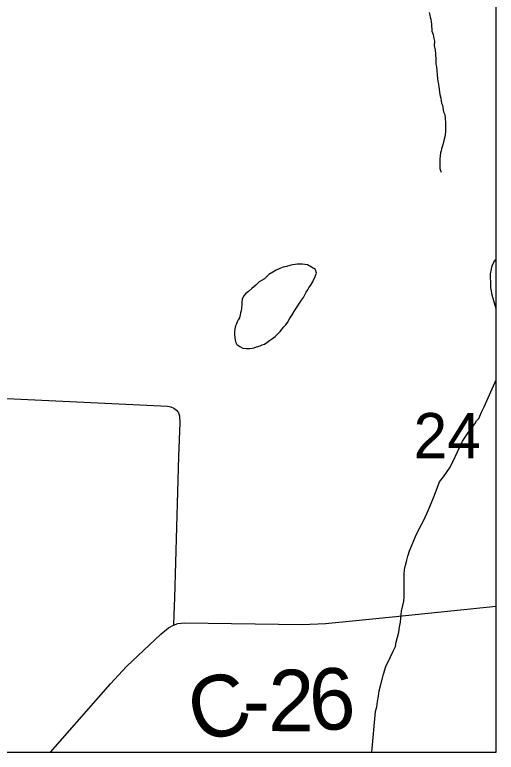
# Model space of a CAD drawing. Extents: x 0 to 68, y 0 to 52.9.
# Drawn here: x 49.758 to 50.345, y 32.768 to 33.667 of the extents above; entities that cross this region are included whole.
import ezdxf

# ---------------------------------------------------------------- set-up
doc = ezdxf.new("R2010")
doc.units = 0
for name, color, linetype in [('Default', 7, 'Continuous'), ('GM_X_County_Road', 7, 'Continuous'), ('GM_X_County_Road_Text', 7, 'Continuous'), ('GM_X_Minor_Lake', 7, 'Continuous'), ('GM_X_Minor_River', 7, 'Continuous'), ('GM_X_Township_Road', 7, 'Continuous')]:
    doc.layers.add(name, color=color, linetype=linetype)

msp = doc.modelspace()

# ---------------------------------------------------------------- linework, layer by layer
at = {"layer": 'Default'}
for p, q in [((50.34506, 32.7683), (50.34506, 42.0083)), ((41.10506, 32.7683), (50.34506, 32.7683))]:
    msp.add_line(p, q, dxfattribs=at)
for points in [[(50.34506, 33.30903), (50.3401, 33.3257), (50.33911, 33.33072), (50.33862, 33.33473), (50.33863, 33.33825), (50.33863, 33.34176), (50.33815, 33.34677), (50.33816, 33.35179), (50.33917, 33.35731), (50.34019, 33.36132), (50.34221, 33.36582), (50.34422, 33.36883), (50.34506, 33.36966)], [(50.19359, 32.7683), (50.19787, 32.81801), (50.19939, 32.82353), (50.20041, 32.83004), (50.20142, 32.83656), (50.20245, 32.84308), (50.20396, 32.84909), (50.20751, 32.86363), (50.21055, 32.87265), (50.2161, 32.88467), (50.21962, 32.89168), (50.22215, 32.89719), (50.22316, 32.90271), (50.22468, 32.90872), (50.2262, 32.91473), (50.22722, 32.92075), (50.22824, 32.92677), (50.22875, 32.93178), (50.22927, 32.93629), (50.22978, 32.94031), (50.2313, 32.94732), (50.23231, 32.95234), (50.23283, 32.95835), (50.23285, 32.96437), (50.23286, 32.96788), (50.23286, 32.9714), (50.23288, 32.97541), (50.23288, 32.97842), (50.23289, 32.98193), (50.2329, 32.98544), (50.23342, 32.99096), (50.23443, 32.99647), (50.23595, 33.00249), (50.23747, 33.0075), (50.23949, 33.01401), (50.24252, 33.02153), (50.24656, 33.03155), (50.2516, 33.04156), (50.25664, 33.05108), (50.26068, 33.06009), (50.26471, 33.06861), (50.26825, 33.07763), (50.27178, 33.08715), (50.27582, 33.09817), (50.28085, 33.10417), (50.28438, 33.10918), (50.2879, 33.11468), (50.29244, 33.1232), (50.29799, 33.13472), (50.30404, 33.14774), (50.31109, 33.15875), (50.31613, 33.16526), (50.31914, 33.16876), (50.32116, 33.17226), (50.32367, 33.17527), (50.32721, 33.18278), (50.33023, 33.18929), (50.34506, 33.22223)]]:
    msp.add_lwpolyline(points, dxfattribs=at)
at = {"layer": 'GM_X_County_Road'}
for points in [[(49.95185, 32.92329), (49.95689, 32.92518), (49.96502, 32.926), (50.10859, 32.92422), (50.13715, 32.92511), (50.17378, 32.9289), (50.21868, 32.93345), (50.34506, 32.94641)], [(49.80171, 32.7683), (49.87485, 32.85187), (49.89459, 32.8727), (49.9363, 32.9122), (49.94581, 32.92), (49.95185, 32.92329)]]:
    msp.add_lwpolyline(points, dxfattribs=at)
at = {"layer": 'GM_X_Minor_Lake'}
for points in [[(50.12494, 33.357), (50.11492, 33.36254), (50.11191, 33.36306), (50.1084, 33.36357), (50.10489, 33.36358), (50.10238, 33.36359), (50.09987, 33.3631), (50.09686, 33.36261), (50.09335, 33.36161), (50.08933, 33.36062), (50.08531, 33.35963), (50.0813, 33.35814), (50.07678, 33.35615), (50.07276, 33.35365), (50.06773, 33.35066), (50.0627, 33.34566), (50.05617, 33.34167), (50.05215, 33.33767), (50.04712, 33.33367), (50.0431, 33.33017), (50.04008, 33.32768), (50.03706, 33.32417), (50.03555, 33.32067), (50.03504, 33.31716), (50.03503, 33.31365), (50.03452, 33.30963), (50.03401, 33.30663), (50.0335, 33.30412), (50.03299, 33.30161), (50.03198, 33.29811), (50.03047, 33.2956), (50.02946, 33.2931), (50.02845, 33.29059), (50.02744, 33.28809), (50.02643, 33.28458), (50.02592, 33.28057), (50.02591, 33.27806), (50.0264, 33.27354), (50.02739, 33.26852)], [(50.12494, 33.357), (50.11492, 33.36254), (50.11191, 33.36306), (50.1084, 33.36357), (50.10489, 33.36358), (50.10238, 33.36359), (50.09987, 33.3631), (50.09686, 33.36261), (50.09335, 33.36161), (50.08933, 33.36062), (50.08531, 33.35963), (50.0813, 33.35814), (50.07678, 33.35615), (50.07276, 33.35365), (50.06773, 33.35066), (50.0627, 33.34566), (50.05617, 33.34167), (50.05215, 33.33767), (50.04712, 33.33367), (50.0431, 33.33017), (50.04008, 33.32768), (50.03706, 33.32417), (50.03555, 33.32067), (50.03504, 33.31716), (50.03503, 33.31365), (50.03452, 33.30963), (50.03401, 33.30663), (50.0335, 33.30412), (50.03299, 33.30161), (50.03198, 33.29811), (50.03047, 33.2956), (50.02946, 33.2931), (50.02845, 33.29059), (50.02744, 33.28809), (50.02643, 33.28458), (50.02592, 33.28057), (50.02591, 33.27806), (50.0264, 33.27354), (50.02739, 33.26852), (50.02889, 33.26551), (50.0324, 33.26299), (50.03641, 33.26097), (50.04042, 33.26046), (50.04493, 33.26044), (50.04744, 33.26093), (50.04995, 33.26143), (50.05297, 33.26242), (50.05748, 33.26391), (50.06, 33.26491), (50.06251, 33.2659), (50.06552, 33.2679), (50.06854, 33.2704), (50.07256, 33.27289), (50.07558, 33.27539), (50.07859, 33.27789), (50.08161, 33.28139), (50.08614, 33.28689), (50.08866, 33.28939), (50.09067, 33.2924), (50.09319, 33.2969), (50.09621, 33.30141), (50.09923, 33.30641), (50.10226, 33.31142), (50.10528, 33.31593), (50.10779, 33.31943), (50.11031, 33.32293), (50.11182, 33.32594), (50.11334, 33.32944), (50.11535, 33.33195), (50.11686, 33.33445), (50.11888, 33.33745), (50.1214, 33.34196), (50.1224, 33.34446), (50.12391, 33.34697), (50.12492, 33.34947), (50.12594, 33.35248), (50.12494, 33.35649), (50.12494, 33.357)], [(50.02739, 33.26852), (50.02889, 33.26551), (50.0324, 33.26299), (50.03641, 33.26097), (50.04042, 33.26046), (50.04493, 33.26044), (50.04744, 33.26093), (50.04995, 33.26143), (50.05297, 33.26242), (50.05748, 33.26391), (50.06, 33.26491), (50.06251, 33.2659), (50.06552, 33.2679), (50.06854, 33.2704), (50.07256, 33.27289), (50.07558, 33.27539), (50.07859, 33.27789), (50.08161, 33.28139), (50.08614, 33.28689), (50.08866, 33.28939), (50.09067, 33.2924), (50.09319, 33.2969), (50.09621, 33.30141), (50.09923, 33.30641), (50.10226, 33.31142), (50.10528, 33.31593), (50.10779, 33.31943), (50.11031, 33.32293), (50.11182, 33.32594), (50.11334, 33.32944), (50.11535, 33.33195), (50.11686, 33.33445), (50.11888, 33.33745), (50.1214, 33.34196), (50.1224, 33.34446), (50.12391, 33.34697), (50.12492, 33.34947), (50.12594, 33.35248), (50.12494, 33.35649), (50.12494, 33.357)]]:
    msp.add_lwpolyline(points, dxfattribs=at)
at = {"layer": 'GM_X_Minor_River'}
msp.add_lwpolyline([(50.26318, 33.67007), (50.26417, 33.66705), (50.26467, 33.66454), (50.26517, 33.66203), (50.26566, 33.65902), (50.26615, 33.65601), (50.26615, 33.653), (50.26664, 33.65049), (50.26664, 33.64748), (50.26813, 33.64346), (50.26912, 33.63844), (50.26962, 33.63543), (50.2696, 33.62991), (50.27059, 33.62439), (50.27109, 33.62038), (50.27108, 33.61737), (50.27157, 33.61436), (50.27156, 33.61135), (50.27155, 33.60734), (50.27205, 33.60382), (50.27254, 33.59931), (50.27303, 33.59379), (50.27352, 33.59027), (50.27401, 33.58626), (50.2745, 33.58275), (50.275, 33.57973), (50.27549, 33.57672), (50.27599, 33.57321), (50.27648, 33.5702), (50.27747, 33.56568), (50.27797, 33.56267), (50.27846, 33.55966), (50.27946, 33.55715), (50.28045, 33.55163), (50.28095, 33.54911), (50.28194, 33.5466), (50.28294, 33.54259), (50.28293, 33.54008), (50.28342, 33.53707), (50.28342, 33.53356), (50.2834, 33.52854), (50.28339, 33.52453), (50.28289, 33.52152), (50.28238, 33.51851), (50.28136, 33.514), (50.27984, 33.50899), (50.27934, 33.50648), (50.27833, 33.50398), (50.27782, 33.50147), (50.27731, 33.49897), (50.2768, 33.49596), (50.27629, 33.49094), (50.27628, 33.48793), (50.27627, 33.48542), (50.27626, 33.47991), (50.27676, 33.4789), (50.27775, 33.47539)], dxfattribs=at)
at = {"layer": 'GM_X_Township_Road'}
msp.add_lwpolyline([(49.62242, 33.20643), (49.73955, 33.20021), (49.93612, 33.19046), (49.94433, 33.19014), (49.94837, 33.18937), (49.95216, 33.18783), (49.95541, 33.18539), (49.95777, 33.18212), (49.95906, 33.1783), (49.95955, 33.17009), (49.95782, 33.12904), (49.95295, 32.95667), (49.95228, 32.93615), (49.95185, 32.92329)], dxfattribs=at)

# ---------------------------------------------------------------- texts
at = {"layer": 'Default'}
msp.add_text('24', height=0.05525, rotation=0.00001, dxfattribs=at).set_placement((50.24423, 33.12668))
at = {"layer": 'GM_X_County_Road_Text'}
for s, rotation, p in [('C', 15.89661, (49.98206, 32.77847)), ('2', 359.55236, (50.06698, 32.79411)), ('6', 4.03152, (50.11958, 32.79395)), ('-', 359.12568, (50.03557, 32.79459))]:
    msp.add_text(s, height=0.075, rotation=rotation, dxfattribs=at).set_placement(p)

doc.saveas('drawing.dxf')
